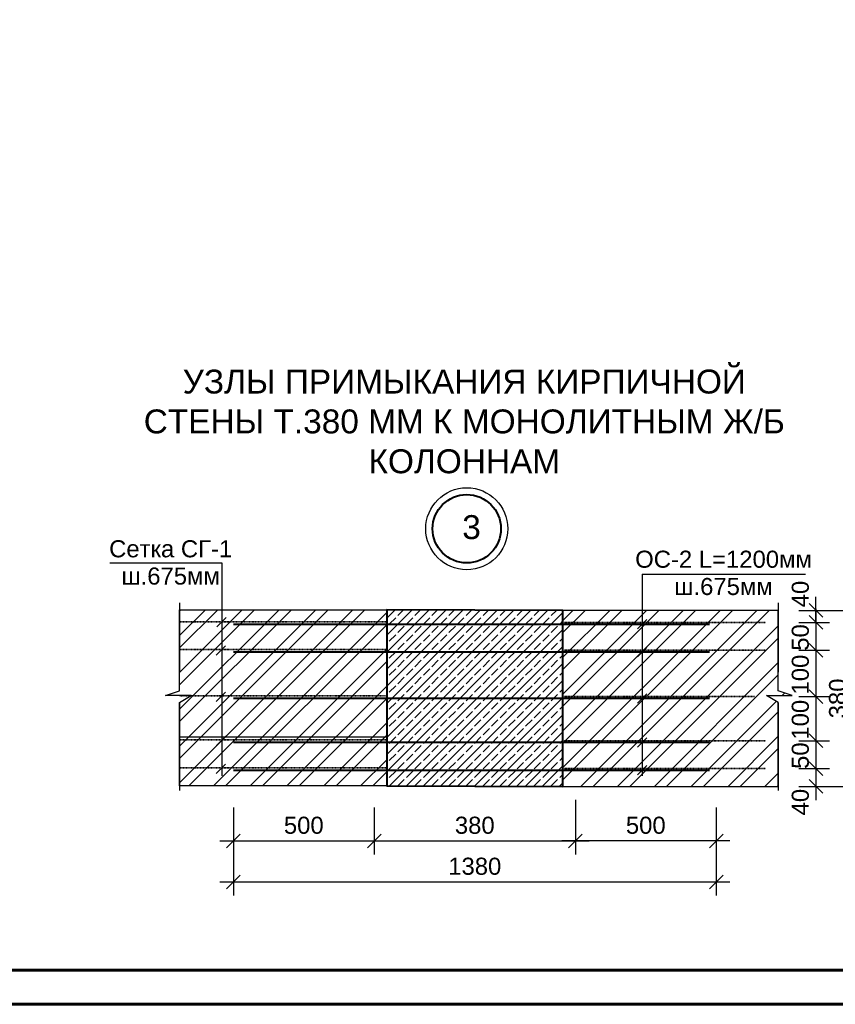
# Model space of a CAD drawing. Header units: millimetres. Extents: x 2063114 to 14983986, y -126020516 to 213791.
# Tile 462 of 656: x 2346570 to 2358508, y -781001 to -766589. Entities that reach past the tile are written whole.
import ezdxf

# ---------------------------------------------------------------- set-up
doc = ezdxf.new("R2010")
doc.units = ezdxf.units.MM
doc.linetypes.add('ACAD_ISO03W100', pattern=[30, 12, -18])
doc.layers.get('Defpoints').update_dxf_attribs({"color": 6, "lineweight": 35})
doc.layers.add('_print', color=6, linetype='Continuous', lineweight=60, plot=False)
doc.layers.add('PDF _wall-380', color=7, linetype='Continuous', true_color=0xb88a5c)
doc.layers.add('Размеры', color=28, linetype='Continuous')
doc.layers.add('Сплошная толстая', color=7, linetype='Continuous', lineweight=40)
doc.styles.get("Standard").update_dxf_attribs({"font": 'arial.ttf'})
doc.dimstyles.new('STANDARD$0', dxfattribs={"dimtxt": 250, "dimasz": 200, "dimexe": 200, "dimexo": 300, "dimgap": 100, "dimtad": 1, "dimdec": 0, "dimzin": 1, "dimdsep": 46, "dimtxsty": 'Standard', "dimblk1": 'OBLIQUE', "dimblk2": 'OBLIQUE', "dimsah": 1, "dimcen": 2.5, "dimdle": 200, "dimadec": 0, "dimazin": 0, "dimtfac": 1, "dimtdec": 0, "dimtmove": 0, "dimatfit": 3, "dimldrblk": 'OBLIQUE', "dimfxl": 600, "dimfxlon": 1, "dimtolj": 1, "dimtzin": 1, "dimarcsym": 0})
pattern_1 = [(45, (-102506.96, -1077686.2), (-269.407684, 269.407684), []), (45, (-102327.36, -1077686.2), (-269.407684, 269.407684), [])]

# ---------------------------------------------------------------- blocks, each defined once
blk = doc.blocks.new('*U1590')
at = {"color": 0, "ltscale": 25}
blk.add_lwpolyline([(-59400, 42000), (0, 42000), (0, 0), (-59400, 0)], close=True, dxfattribs=at)
at = {"color": 0, "lineweight": 60, "ltscale": 25}
blk.add_lwpolyline([(-57400, 41500), (-500, 41500), (-500, 500), (-57400, 500)], close=True, dxfattribs=at)
blk = doc.blocks.new('_Oblique')
at = {"color": 0, "linetype": 'ByBlock', "lineweight": -2}
blk.add_line((-0.5, -0.5), (0.5, 0.5), dxfattribs=at)
blk = doc.blocks.new('*D2643')
at = {"layer": 'Defpoints', "color": 0, "lineweight": 30, "ltscale": 150, "transparency": 16777216}
for p in [(2357673, -775412), (2357673, -775819), (2358225, -775819)]:
    blk.add_point(p, dxfattribs=at)
at = {"layer": 'Размеры', "color": 0, "lineweight": -2, "ltscale": 150, "transparency": 16777216}
for p, q in [((2358225, -775212), (2358225, -776019)), ((2357973, -775412), (2358425, -775412)), ((2357973, -775819), (2358425, -775819))]:
    blk.add_line(p, q, dxfattribs=at)
at = {"layer": 'Размеры', "color": 0, "lineweight": -2, "ltscale": 150, "transparency": 16777216, "xscale": 200, "yscale": 200, "zscale": 200}
for p, rotation in [((2358225, -775412), 90), ((2358225, -775819), 270)]:
    blk.add_blockref('_Oblique', p, dxfattribs=dict(at, rotation=rotation))
at = {"layer": 'Размеры', "color": 0, "ltscale": 150, "transparency": 16777216, "insert": (2357997, -775632), "char_height": 250, "attachment_point": 5, "rotation": 90}
blk.add_mtext('\\A1;50', dxfattribs=at)
blk = doc.blocks.new('*D2644')
at = {"layer": 'Defpoints', "color": 0, "lineweight": 30, "ltscale": 150, "transparency": 16777216}
for p in [(2357673, -775819), (2357673, -776498), (2358225, -776498)]:
    blk.add_point(p, dxfattribs=at)
at = {"layer": 'Размеры', "color": 0, "lineweight": -2, "ltscale": 150, "transparency": 16777216}
for p, q in [((2358225, -775619), (2358225, -776698)), ((2357973, -775819), (2358425, -775819)), ((2357973, -776498), (2358425, -776498))]:
    blk.add_line(p, q, dxfattribs=at)
at = {"layer": 'Размеры', "color": 0, "lineweight": -2, "ltscale": 150, "transparency": 16777216, "xscale": 200, "yscale": 200, "zscale": 200}
for p, rotation in [((2358225, -775819), 90), ((2358225, -776498), 270)]:
    blk.add_blockref('_Oblique', p, dxfattribs=dict(at, rotation=rotation))
at = {"layer": 'Размеры', "color": 0, "ltscale": 150, "transparency": 16777216, "insert": (2357997, -776175), "char_height": 250, "attachment_point": 5, "rotation": 90}
blk.add_mtext('\\A1;100', dxfattribs=at)
blk = doc.blocks.new('*D2645')
at = {"layer": 'Defpoints', "color": 0, "lineweight": 30, "ltscale": 150, "transparency": 16777216}
for p in [(2357673, -776498), (2357673, -777143), (2358225, -777143)]:
    blk.add_point(p, dxfattribs=at)
at = {"layer": 'Размеры', "color": 0, "lineweight": -2, "ltscale": 150, "transparency": 16777216}
for p, q in [((2358225, -776298), (2358225, -777343)), ((2357973, -776498), (2358425, -776498)), ((2357973, -777143), (2358425, -777143))]:
    blk.add_line(p, q, dxfattribs=at)
at = {"layer": 'Размеры', "color": 0, "lineweight": -2, "ltscale": 150, "transparency": 16777216, "xscale": 200, "yscale": 200, "zscale": 200}
for p, rotation in [((2358225, -776498), 90), ((2358225, -777143), 270)]:
    blk.add_blockref('_Oblique', p, dxfattribs=dict(at, rotation=rotation))
at = {"layer": 'Размеры', "color": 0, "ltscale": 150, "transparency": 16777216, "insert": (2357997, -776836), "char_height": 250, "attachment_point": 5, "rotation": 90}
blk.add_mtext('\\A1;100', dxfattribs=at)
blk = doc.blocks.new('*D2646')
at = {"layer": 'Defpoints', "color": 0, "lineweight": 30, "ltscale": 150, "transparency": 16777216}
for p in [(2357673, -777143), (2357673, -777550), (2358225, -777550)]:
    blk.add_point(p, dxfattribs=at)
at = {"layer": 'Размеры', "color": 0, "lineweight": -2, "ltscale": 150, "transparency": 16777216}
for p, q in [((2358225, -776943), (2358225, -777750)), ((2357973, -777143), (2358425, -777143)), ((2357973, -777550), (2358425, -777550))]:
    blk.add_line(p, q, dxfattribs=at)
at = {"layer": 'Размеры', "color": 0, "lineweight": -2, "ltscale": 150, "transparency": 16777216, "xscale": 200, "yscale": 200, "zscale": 200}
for p, rotation in [((2358225, -777143), 90), ((2358225, -777550), 270)]:
    blk.add_blockref('_Oblique', p, dxfattribs=dict(at, rotation=rotation))
at = {"layer": 'Размеры', "color": 0, "ltscale": 150, "transparency": 16777216, "insert": (2357997, -777362), "char_height": 250, "attachment_point": 5, "rotation": 90}
blk.add_mtext('\\A1;50', dxfattribs=at)
blk = doc.blocks.new('*D2647')
at = {"layer": 'Defpoints', "color": 0, "lineweight": 30, "ltscale": 150, "transparency": 16777216}
for p in [(2357673, -775235), (2358225, -775235), (2357673, -775412)]:
    blk.add_point(p, dxfattribs=at)
at = {"layer": 'Размеры', "color": 0, "lineweight": -2, "ltscale": 150, "transparency": 16777216}
for p, q in [((2358225, -775235), (2358225, -775035)), ((2357973, -775235), (2358425, -775235)), ((2358225, -775412), (2358225, -775235)), ((2357973, -775412), (2358425, -775412)), ((2358225, -775412), (2358225, -775612))]:
    blk.add_line(p, q, dxfattribs=at)
at = {"layer": 'Размеры', "color": 0, "lineweight": -2, "ltscale": 150, "transparency": 16777216, "xscale": 200, "yscale": 200, "zscale": 200}
for p, rotation in [((2358225, -775235), 270), ((2358225, -775412), 90)]:
    blk.add_blockref('_Oblique', p, dxfattribs=dict(at, rotation=rotation))
at = {"layer": 'Размеры', "color": 0, "ltscale": 150, "transparency": 16777216, "insert": (2357997, -774996), "char_height": 250, "attachment_point": 5, "rotation": 90}
blk.add_mtext('\\A1;40', dxfattribs=at)
blk = doc.blocks.new('*D2648')
at = {"layer": 'Defpoints', "color": 0, "lineweight": 30, "ltscale": 150, "transparency": 16777216}
for p in [(2357673, -777550), (2357673, -777813), (2358225, -777813)]:
    blk.add_point(p, dxfattribs=at)
at = {"layer": 'Размеры', "color": 0, "lineweight": -2, "ltscale": 150, "transparency": 16777216}
for p, q in [((2358225, -777350), (2358225, -778013)), ((2357973, -777550), (2358425, -777550)), ((2357973, -777813), (2358425, -777813))]:
    blk.add_line(p, q, dxfattribs=at)
at = {"layer": 'Размеры', "color": 0, "lineweight": -2, "ltscale": 150, "transparency": 16777216, "xscale": 200, "yscale": 200, "zscale": 200}
for p, rotation in [((2358225, -777550), 90), ((2358225, -777813), 270)]:
    blk.add_blockref('_Oblique', p, dxfattribs=dict(at, rotation=rotation))
at = {"layer": 'Размеры', "color": 0, "ltscale": 150, "transparency": 16777216, "insert": (2357997, -778042), "char_height": 250, "attachment_point": 5, "rotation": 90}
blk.add_mtext('\\A1;40', dxfattribs=at)
blk = doc.blocks.new('*D2649')
at = {"layer": 'Defpoints', "color": 0, "lineweight": 30, "ltscale": 150, "transparency": 16777216}
for p in [(2357673, -775235), (2358771, -775235), (2357673, -777813)]:
    blk.add_point(p, dxfattribs=at)
at = {"layer": 'Размеры', "color": 0, "lineweight": -2, "ltscale": 150, "transparency": 16777216}
for p, q in [((2358771, -778013), (2358771, -775035)), ((2358171, -775235), (2358971, -775235)), ((2358171, -777813), (2358971, -777813))]:
    blk.add_line(p, q, dxfattribs=at)
at = {"layer": 'Размеры', "color": 0, "lineweight": -2, "ltscale": 150, "transparency": 16777216, "xscale": 200, "yscale": 200, "zscale": 200}
for p, rotation in [((2358771, -775235), 90), ((2358771, -777813), 270)]:
    blk.add_blockref('_Oblique', p, dxfattribs=dict(at, rotation=rotation))
at = {"layer": 'Размеры', "color": 0, "ltscale": 150, "transparency": 16777216, "insert": (2358543, -776524), "char_height": 250, "attachment_point": 5, "rotation": 90}
blk.add_mtext('\\A1;380', dxfattribs=at)
blk = doc.blocks.new('*D2650')
at = {"layer": 'Defpoints', "color": 0, "lineweight": 30, "ltscale": 150, "transparency": 16777216}
for p in [(2354703, -777328), (2351759, -777819), (2354703, -778610)]:
    blk.add_point(p, dxfattribs=at)
at = {"layer": 'Размеры', "color": 0, "lineweight": -2, "ltscale": 150, "transparency": 16777216}
for p, q in [((2351759, -778119), (2351759, -778810)), ((2354703, -778010), (2354703, -778810)), ((2351559, -778610), (2354903, -778610))]:
    blk.add_line(p, q, dxfattribs=at)
at = {"layer": 'Размеры', "color": 0, "lineweight": -2, "ltscale": 150, "transparency": 16777216, "xscale": 200, "yscale": 200, "zscale": 200, "rotation": 180}
blk.add_blockref('_Oblique', (2351759, -778610), dxfattribs=at)
at = {"layer": 'Размеры', "color": 0, "lineweight": -2, "ltscale": 150, "transparency": 16777216, "xscale": 200, "yscale": 200, "zscale": 200}
blk.add_blockref('_Oblique', (2354703, -778610), dxfattribs=at)
at = {"layer": 'Размеры', "color": 0, "ltscale": 150, "transparency": 16777216, "insert": (2353231, -778382), "char_height": 250, "attachment_point": 5}
blk.add_mtext('\\A1;380', dxfattribs=at)
blk = doc.blocks.new('*D2651')
at = {"layer": 'Defpoints', "color": 0, "lineweight": 30, "ltscale": 150, "transparency": 16777216}
for p in [(2349697, -777819), (2351759, -777819), (2351759, -778610)]:
    blk.add_point(p, dxfattribs=at)
at = {"layer": 'Размеры', "color": 0, "lineweight": -2, "ltscale": 150, "transparency": 16777216}
for p, q in [((2349697, -778119), (2349697, -778810)), ((2351759, -778119), (2351759, -778810)), ((2349497, -778610), (2351959, -778610))]:
    blk.add_line(p, q, dxfattribs=at)
at = {"layer": 'Размеры', "color": 0, "lineweight": -2, "ltscale": 150, "transparency": 16777216, "xscale": 200, "yscale": 200, "zscale": 200, "rotation": 180}
blk.add_blockref('_Oblique', (2349697, -778610), dxfattribs=at)
at = {"layer": 'Размеры', "color": 0, "lineweight": -2, "ltscale": 150, "transparency": 16777216, "xscale": 200, "yscale": 200, "zscale": 200}
blk.add_blockref('_Oblique', (2351759, -778610), dxfattribs=at)
at = {"layer": 'Размеры', "color": 0, "ltscale": 150, "transparency": 16777216, "insert": (2350728, -778382), "char_height": 250, "attachment_point": 5}
blk.add_mtext('\\A1;500', dxfattribs=at)
blk = doc.blocks.new('*D2652')
at = {"layer": 'Defpoints', "color": 0, "lineweight": 30, "ltscale": 150, "transparency": 16777216}
for p in [(2354703, -777819), (2356765, -777819), (2354703, -778610)]:
    blk.add_point(p, dxfattribs=at)
at = {"layer": 'Размеры', "color": 0, "lineweight": -2, "ltscale": 150, "transparency": 16777216}
for p, q in [((2354703, -778119), (2354703, -778810)), ((2356765, -778119), (2356765, -778810)), ((2356965, -778610), (2354503, -778610))]:
    blk.add_line(p, q, dxfattribs=at)
at = {"layer": 'Размеры', "color": 0, "lineweight": -2, "ltscale": 150, "transparency": 16777216, "xscale": 200, "yscale": 200, "zscale": 200, "rotation": 180}
blk.add_blockref('_Oblique', (2354703, -778610), dxfattribs=at)
at = {"layer": 'Размеры', "color": 0, "lineweight": -2, "ltscale": 150, "transparency": 16777216, "xscale": 200, "yscale": 200, "zscale": 200}
blk.add_blockref('_Oblique', (2356765, -778610), dxfattribs=at)
at = {"layer": 'Размеры', "color": 0, "ltscale": 150, "transparency": 16777216, "insert": (2355734, -778382), "char_height": 250, "attachment_point": 5}
blk.add_mtext('\\A1;500', dxfattribs=at)
blk = doc.blocks.new('*D2653')
at = {"layer": 'Defpoints', "color": 0, "lineweight": 30, "ltscale": 150, "transparency": 16777216}
for p in [(2349697, -777819), (2356765, -777819), (2356765, -779210)]:
    blk.add_point(p, dxfattribs=at)
at = {"layer": 'Размеры', "color": 0, "lineweight": -2, "ltscale": 150, "transparency": 16777216}
for p, q in [((2349697, -778610), (2349697, -779410)), ((2356765, -778610), (2356765, -779410)), ((2349497, -779210), (2356965, -779210))]:
    blk.add_line(p, q, dxfattribs=at)
at = {"layer": 'Размеры', "color": 0, "lineweight": -2, "ltscale": 150, "transparency": 16777216, "xscale": 200, "yscale": 200, "zscale": 200, "rotation": 180}
blk.add_blockref('_Oblique', (2349697, -779210), dxfattribs=at)
at = {"layer": 'Размеры', "color": 0, "lineweight": -2, "ltscale": 150, "transparency": 16777216, "xscale": 200, "yscale": 200, "zscale": 200}
blk.add_blockref('_Oblique', (2356765, -779210), dxfattribs=at)
at = {"layer": 'Размеры', "color": 0, "ltscale": 150, "transparency": 16777216, "insert": (2353231, -778982), "char_height": 250, "attachment_point": 5}
blk.add_mtext('\\A1;1380', dxfattribs=at)

msp = doc.modelspace()

# ---------------------------------------------------------------- hatches: boundary and pattern name
at = {"lineweight": -2}
h = msp.add_hatch(dxfattribs=at)
h.set_pattern_fill('SOLID___DASHED', color=256, scale=0.678508, style=0, pattern_type=2)
h.set_pattern_definition([(45, (2388716.38, -790217.59), (-124.74224, 124.74224), []), (45, (2388654, -790155.22), (-124.74224, 124.74224), [132.3091, -44.10304])])
h.paths.add_polyline_path([(2354520.13019, -775235.0761), (2351941.79833, -775224.89847), (2351941.79833, -777803.23034), (2354520.13019, -777813.40796)])
at = {"layer": 'PDF _wall-380', "lineweight": 9, "ltscale": 150}
h = msp.add_hatch(dxfattribs=at)
h.set_pattern_fill('ANSI32', color=256, scale=40)
h.set_pattern_definition(pattern_1)
h.paths.add_polyline_path([(2351941.79833, -775224.89847), (2351941.79833, -777803.23034), (2348908.77162, -777803.23034), (2348908.77162, -776581.91524), (2349078.39871, -776480.13899), (2348705.2191, -776480.13899), (2348908.77162, -776412.28815), (2348908.77162, -775224.89847)])
h = msp.add_hatch(dxfattribs=at)
h.set_pattern_fill('ANSI32', color=256, scale=40)
h.set_pattern_definition(pattern_1)
h.paths.add_polyline_path([(2357673.09185, -775855.91127), (2357673.09185, -775235.0761), (2354520.13019, -775235.0761), (2354520.13019, -777813.40796), (2357673.09185, -777813.40796), (2357673.09185, -776592.09287), (2357503.46475, -776480.13899), (2357876.64436, -776480.13899), (2357673.09185, -776412.28815)])

# ---------------------------------------------------------------- linework, layer by layer
at = {"lineweight": -2}
for p, q in [((2347890.93239, -774538.07459), (2349527.88579, -774538.07459)), ((2355682.47352, -774705.76278), (2358070.54478, -774705.76278)), ((2348908.77162, -775123.12222), (2348908.77162, -776140.88479)), ((2357673.09185, -775235.0761), (2354520.13019, -775235.0761)), ((2357673.09185, -775123.12222), (2357673.09185, -776140.88479)), ((2357673.09185, -776412.28815), (2357673.09185, -775224.89847)), ((2348908.77162, -775418.27336), (2348908.77162, -775438.62862)), ((2350231.86297, -775438.62862), (2351758.50683, -775438.62862)), ((2357673.09185, -775438.62862), (2357673.09185, -775418.27336)), ((2348908.77162, -775825.37839), (2348908.77162, -775845.73365)), ((2357673.09185, -775845.73365), (2357673.09185, -775825.37839)), ((2357673.09185, -776581.91524), (2357503.46475, -776480.13899)), ((2357503.46475, -776480.13899), (2357876.64436, -776480.13899)), ((2357876.64436, -776480.13899), (2357673.09185, -776412.28815)), ((2348908.77162, -776581.91524), (2348908.77162, -777396.1253)), ((2357673.09185, -777803.23034), (2357673.09185, -776581.91524)), ((2357673.09185, -776581.91524), (2357673.09185, -777396.1253)), ((2348908.77162, -776853.3186), (2348908.77162, -777871.08117)), ((2357673.09185, -776853.3186), (2357673.09185, -777871.08117)), ((2351941.79833, -777090.79653), (2348908.77162, -777090.79653)), ((2348908.77162, -777148.46974), (2348908.77162, -777168.825)), ((2357673.09185, -777168.825), (2357673.09185, -777148.46974)), ((2348908.77162, -777555.57478), (2348908.77162, -777575.93003)), ((2357673.09185, -777575.93003), (2357673.09185, -777555.57478)), ((2354520.13019, -777813.40796), (2357673.09185, -777813.40796))]:
    msp.add_line(p, q, dxfattribs=at)
at = {"linetype": 'ByBlock', "ltscale": 100}
for p, q in [((2349527.88579, -774538.07459), (2349527.88579, -777656.21787)), ((2355682.47352, -774705.76278), (2355682.47352, -777656.21787))]:
    msp.add_line(p, q, dxfattribs=at)
at = {"lineweight": 35}
for p, q in [((2349590.60802, -775339.40488), (2349454.90635, -775475.10656)), ((2355750.32436, -775370.77778), (2355614.62268, -775506.47945)), ((2349583.41166, -775753.70627), (2349447.70999, -775889.40795)), ((2355750.32436, -775777.88281), (2355614.62268, -775913.58448)), ((2349583.41166, -776432.21466), (2349447.70999, -776567.91633)), ((2355750.32436, -776456.39119), (2355614.62268, -776592.09287)), ((2349588.20924, -777075.59823), (2349452.50756, -777211.29991)), ((2355750.32436, -777100.97416), (2355614.62268, -777236.67583)), ((2349582.21227, -777488.70023), (2349446.51059, -777624.4019)), ((2355750.32436, -777508.07919), (2355614.62268, -777643.78087))]:
    msp.add_line(p, q, dxfattribs=at)
at = {"linetype": 'ACAD_ISO03W100', "lineweight": 35, "ltscale": 0.1}
for p, q in [((2351941.79833, -775402.12712), (2348908.77162, -775402.12712)), ((2354520.13019, -775412.30474), (2357489.80035, -775412.30474)), ((2351941.79833, -775809.23215), (2348908.77162, -775809.23215)), ((2354520.13019, -775819.40977), (2357489.80035, -775819.40977)), ((2351925.61632, -776487.74053), (2348908.77162, -776487.74053)), ((2354520.13019, -776497.91816), (2357326.16322, -776497.91816)), ((2351941.79833, -777132.3235), (2348908.77162, -777132.3235)), ((2354520.13019, -777142.50112), (2357489.80035, -777142.50112)), ((2351941.79833, -777539.42853), (2348908.77162, -777539.42853)), ((2354520.13019, -777549.60615), (2357489.80035, -777549.60615))]:
    msp.add_line(p, q, dxfattribs=at)
at = {"lineweight": -2, "flags": 128}
msp.add_lwpolyline([(2351941.79833, -775224.89847), (2351941.79833, -777803.23034), (2348908.77162, -777803.23034), (2348908.77162, -776581.91524), (2349078.39871, -776480.13899), (2348705.2191, -776480.13899), (2348908.77162, -776412.28815), (2348908.77162, -775224.89847)], close=True, dxfattribs=at)
at = {"lineweight": 40, "flags": 128}
msp.add_lwpolyline([(2354520.13019, -775235.0761), (2351941.79833, -775224.89847), (2351941.79833, -777803.23034), (2354520.13019, -777813.40796)], close=True, dxfattribs=at)
at = {"color": 5, "linetype": 'ByBlock', "ltscale": 100, "const_width": 29.44915}
for points in [[(2349697.06643, -775438.62862), (2356669.68245, -775438.62862)], [(2349697.06643, -775845.73365), (2356669.68245, -775845.73365)], [(2349697.06643, -776524.24203), (2356669.68245, -776524.24203)], [(2349697.06643, -777168.825), (2356669.68245, -777168.825)], [(2349697.06643, -777575.93003), (2356669.68245, -777575.93003)]]:
    msp.add_lwpolyline(points, dxfattribs=at)
at = {"ltscale": 150}
msp.add_circle((2353113.74574, -774040.24007), 600, dxfattribs=at)
at = {"layer": '_print', "ltscale": 100}
for points in [[(2379792.08613, -781001.43901), (2320392.08613, -781001.43901), (2320392.08613, -739001.43901), (2379792.08613, -739001.43901)], [(2379792.08613, -823001.43901), (2320392.08613, -823001.43901), (2320392.08613, -781001.43901), (2379792.08613, -781001.43901)]]:
    msp.add_lwpolyline(points, close=True, dxfattribs=at)
at = {"layer": 'Сплошная толстая', "ltscale": 150}
msp.add_circle((2353113.74574, -774040.24007), 500, dxfattribs=at)

# ---------------------------------------------------------------- block references
msp.add_blockref('*U1590', (2379792.08613, -781001.43901))

# ---------------------------------------------------------------- texts
at = {"char_height": 350, "width": 287.894329, "attachment_point": 1}
for s, insert in [('\\pi28.03652;2', (2339674.09306, -769433.89458)), ('3', (2353047.56964, -773841.31771))]:
    msp.add_mtext(s, dxfattribs=dict(at, insert=insert))
at = {"color": 5, "insert": (2353077.55961, -772471.80328), "char_height": 350, "width": 9514.1027927, "attachment_point": 5}
msp.add_mtext('УЗЛЫ ПРИМЫКАНИЯ КИРПИЧНОЙ СТЕНЫ Т.380 ММ К МОНОЛИТНЫМ Ж/Б КОЛОННАМ ', dxfattribs=at)
at = {"lineweight": -2, "char_height": 250, "width": 2882.3370397, "attachment_point": 5, "line_spacing_factor": 0.958106}
for s, insert in [('Сетка СГ-1\\Pш.675мм', (2348779.64538, -774534.86806)), ('ОС-2 L=1200мм\\Pш.675мм', (2356872.13524, -774687.52893))]:
    msp.add_mtext(s, dxfattribs=dict(at, insert=insert))

# ---------------------------------------------------------------- dimensions: what is measured, and where the dimension line sits
at = {"layer": 'Размеры', "ltscale": 150}
for base, p1, p2, angle, text, picture, middle in [((2358224.59751, -775235.0761), (2357673.09185, -775412.30474), (2357673.09185, -775235.0761), 90, '40', '*D2647', (2358224.59751, -774996.01577)), ((2358224.59751, -775819.40977), (2357673.09185, -775412.30474), (2357673.09185, -775819.40977), 90, '50', '*D2643', (2358224.59751, -775632.00351)), ((2358224.59751, -776497.91816), (2357673.09185, -775819.40977), (2357673.09185, -776497.91816), 90, '100', '*D2644', (2358224.59751, -776174.81021)), ((2358224.59751, -777142.50112), (2357673.09185, -776497.91816), (2357673.09185, -777142.50112), 90, '100', '*D2645', (2358224.59751, -776836.35589)), ((2358224.59751, -777549.60615), (2357673.09185, -777142.50112), (2357673.09185, -777549.60615), 90, '50', '*D2646', (2358224.59751, -777362.19989)), ((2358224.59751, -777813.40796), (2357673.09185, -777549.60615), (2357673.09185, -777813.40796), 270, '40', '*D2648', (2358224.59751, -778042.29066))]:
    dim = msp.add_linear_dim(base=base, p1=p1, p2=p2, angle=angle, text=text, dimstyle='STANDARD$0', override={"dimtmove": 1}, dxfattribs=at)
    dim.commit()
    dim.dimension.update_dxf_attribs({"geometry": picture, "text_midpoint": middle, "dimtype": 160})
for base, p1, p2, angle, text, picture, middle in [((2358771.02738, -775235.0761), (2357673.09185, -777813.40796), (2357673.09185, -775235.0761), 90, '380', '*D2649', (2358543.29887, -776524.24203)), ((2354703.42169, -778609.8351), (2356764.8621, -777819.13698), (2354703.42169, -777819.13698), 180, '500', '*D2652', (2355734.1419, -778382.19185))]:
    dim = msp.add_linear_dim(base=base, p1=p1, p2=p2, angle=angle, text=text, dimstyle='STANDARD$0', override={"dimtmove": 1}, dxfattribs=at)
    dim.commit()
    dim.dimension.update_dxf_attribs({"geometry": picture, "text_midpoint": middle})
for base, p1, p2, text, picture, middle in [((2354703.42169, -778609.8351), (2351758.50683, -777819.13698), (2354703.42169, -777328.02941), '380', '*D2650', (2353230.96426, -778382.10659)), ((2351758.50683, -778609.8351), (2349697.06643, -777819.13698), (2351758.50683, -777819.13698), '500', '*D2651', (2350727.78663, -778382.19185)), ((2356764.8621, -779209.8351), (2349697.06643, -777819.13698), (2356764.8621, -777819.13698), '1380', '*D2653', (2353230.96426, -778982.10659))]:
    dim = msp.add_linear_dim(base=base, p1=p1, p2=p2, text=text, dimstyle='STANDARD$0', override={"dimtmove": 1}, dxfattribs=at)
    dim.commit()
    dim.dimension.update_dxf_attribs({"geometry": picture, "text_midpoint": middle})

doc.saveas('drawing.dxf')
